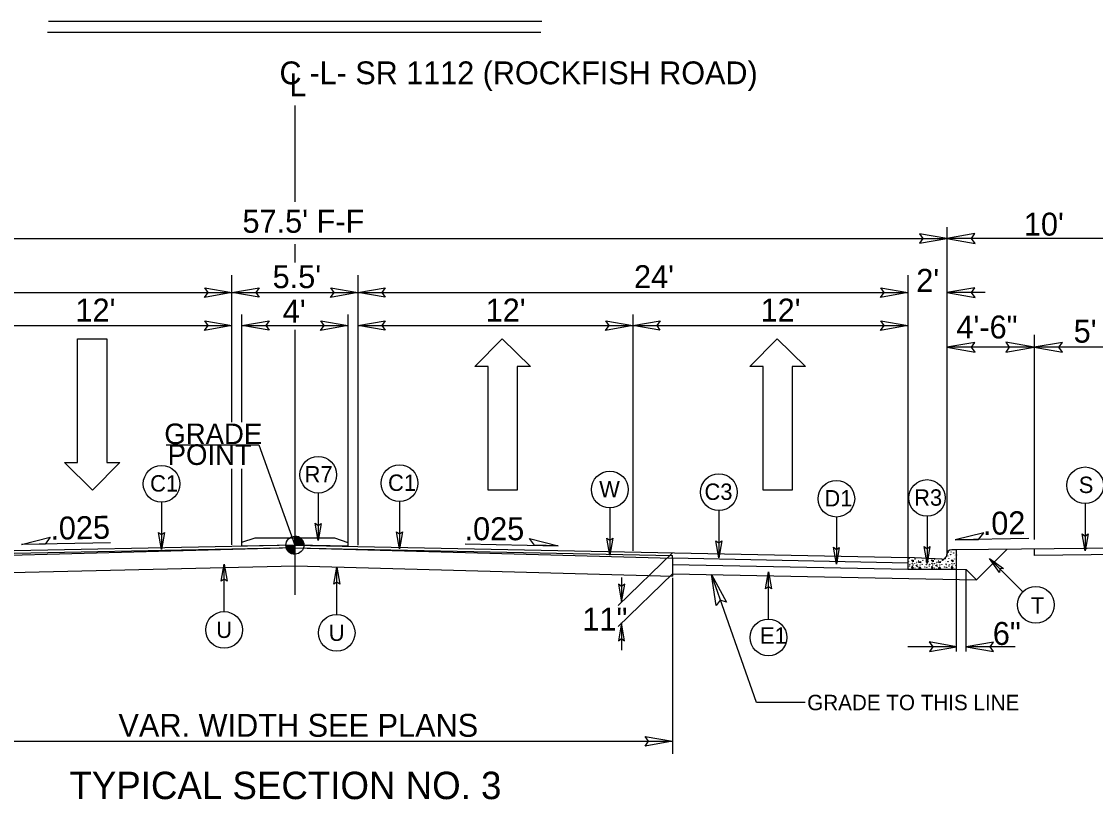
# Model space of a CAD drawing. Extents: x 958711 to 962106, y 831169 to 840840.
# Drawn here: x 959401.6 to 959766.7, y 839066 to 839330.6 of the extents above; entities that cross this region are included whole.
import ezdxf

# ---------------------------------------------------------------- set-up
doc = ezdxf.new("R2010")
doc.units = 0
for name, color, linetype in [('Default', 7, 'Continuous'), ('Old_Level_1', 7, 'Continuous'), ('Old_Level_11', 7, 'Continuous'), ('Old_Level_3', 7, 'Continuous'), ('Prop Dimension Text', 7, 'Continuous'), ('Prop Lane Arrow CELL', 7, 'Continuous'), ('Typical ID Circle CELL', 7, 'Continuous'), ('Typical Terminator CELL', 7, 'Continuous'), ('Typical Text Grade Point CELL', 7, 'Continuous'), ('Typical Text ID Circle CELL', 7, 'Continuous')]:
    doc.layers.add(name, color=color, linetype=linetype)

# ---------------------------------------------------------------- blocks, each defined once
blk = doc.blocks.new('Lane Arrow Through')
at = {"layer": 'Prop Lane Arrow CELL'}
for p, q in [((-3.15, 1.6), (-3.15, 3.1)), ((-3.15, 3.1), (0, 0)), ((-17.15, 1.6), (-3.15, 1.6)), ((-17.15, -1.7), (-17.15, 1.6)), ((0, 0), (-3.15, -3.2)), ((-3.15, -1.7), (-17.15, -1.7)), ((-3.15, -3.2), (-3.15, -1.7))]:
    blk.add_line(p, q, dxfattribs=at)

msp = doc.modelspace()

# ---------------------------------------------------------------- linework, layer by layer
at = {"layer": 'Default'}
for p, q in [((959494.54, 839301.98), (959494.54, 839269.26)), ((959494.54, 839254.77), (959494.54, 839248.63)), ((959494.54, 839225.66), (959494.54, 839135.57))]:
    msp.add_line(p, q, dxfattribs=at)
at = {"layer": 'Old_Level_1'}
for p, q in [((959578.45, 839330.55), (959410.76, 839330.55)), ((959578.17, 839326.75), (959410.48, 839326.75)), ((959716.13, 839260.6), (959716.13, 839149.02)), ((959272.95, 839256.74), (959716.13, 839256.74)), ((959782.17, 839256.74), (959716.13, 839256.74)), ((959473.12, 839194.3), (959473.12, 839244.28)), ((959515.96, 839244.28), (959515.96, 839152.51)), ((959702.92, 839244.28), (959702.92, 839148.31)), ((959702.92, 839244.28), (959702.92, 839148.81)), ((959286.16, 839238.36), (959473.12, 839238.36)), ((959422.48, 839238.36), (959515.96, 839238.36)), ((959515.96, 839238.36), (959702.92, 839238.36)), ((959729.19, 839238.36), (959716.13, 839238.36)), ((959476.53, 839194.3), (959476.53, 839230.87)), ((959512.54, 839230.87), (959512.54, 839153.43)), ((959609.44, 839230.87), (959609.44, 839150.58)), ((959379.64, 839227.12), (959473.12, 839227.12)), ((959476.53, 839227.12), (959512.54, 839227.12)), ((959515.96, 839227.12), (959609.44, 839227.12)), ((959609.44, 839227.12), (959702.92, 839227.12)), ((959745.85, 839223.95), (959745.85, 839154.38)), ((959745.85, 839219.78), (959716.13, 839219.78)), ((959778.87, 839219.78), (959745.85, 839219.78)), ((959473.12, 839152.53), (959473.12, 839178.4)), ((959476.53, 839153.58), (959476.53, 839178.4)), ((959431.82, 839153.31), (959401.61, 839152.7)), ((959494.54, 839152.45), (959494.54, 839155.52)), ((959744.11, 839154.73), (959719, 839154.23)), ((959473.12, 839152.01), (959286.16, 839148.23)), ((959494.54, 839151.58), (959363.95, 839148.03)), ((959473.12, 839151.15), (959363.95, 839148.94)), ((959494.54, 839152.45), (959473.12, 839152.01)), ((959494.56, 839151.58), (959473.12, 839151.15)), ((959491.48, 839152.45), (959494.54, 839152.45)), ((959494.52, 839151.58), (959515.96, 839151.15)), ((959494.54, 839152.45), (959515.96, 839152.01)), ((959497.6, 839152.45), (959494.54, 839152.45)), ((959494.54, 839149.4), (959494.54, 839152.45)), ((959494.54, 839152.45), (959494.54, 839149.4)), ((959515.96, 839152.01), (959702.92, 839148.23)), ((959515.96, 839151.15), (959622.89, 839148.99)), ((959552.4, 839152.9), (959584, 839152.26)), ((959622.89, 839149.85), (959604.42, 839131.92)), ((959782.17, 839151.52), (959719.21, 839150.89)), ((959726.3, 839140.68), (959736.69, 839151.06)), ((959745.85, 839151.15), (959745.85, 839148.97)), ((959622.89, 839148.09), (959622.89, 839148.99)), ((959622.89, 839148.13), (959702.92, 839146.51)), ((959622.89, 839148.09), (959622.89, 839141.9)), ((959622.89, 839145.87), (959702.92, 839144.25)), ((959778.87, 839149.3), (959745.85, 839148.97)), ((959622.89, 839142.77), (959604.42, 839124.84)), ((959622.89, 839142.77), (959726.3, 839140.68)), ((959651.42, 839098.92), (959636.12, 839142.5)), ((959719.5, 839144.25), (959722.8, 839144.19)), ((959719.5, 839116.35), (959719.5, 839144.25)), ((959722.8, 839144.19), (959726.3, 839140.68)), ((959722.8, 839116.35), (959722.8, 839144.19)), ((959605.63, 839141.46), (959605.63, 839133.1)), ((959622.89, 839141.39), (959622.89, 839081.49)), ((959605.59, 839126.02), (959605.59, 839116.8)), ((959719.5, 839117.94), (959702.9, 839117.94)), ((959739.4, 839117.94), (959722.8, 839117.94)), ((959668.04, 839098.92), (959651.42, 839098.92)), ((959363.95, 839085.77), (959622.89, 839085.77))]:
    msp.add_line(p, q, dxfattribs=at)
for points in [[(959494.58, 839155.52), (959494.58, 839155.52), (959494.58, 839152.45)], [(959494.63, 839155.52), (959494.63, 839152.45)], [(959494.69, 839155.51), (959494.69, 839152.45)], [(959494.76, 839155.5), (959494.76, 839152.45)], [(959494.82, 839155.5), (959494.82, 839152.45)], [(959494.88, 839155.5), (959494.88, 839152.45)], [(959494.94, 839155.49), (959494.94, 839152.45)], [(959495, 839155.49), (959495, 839152.45)], [(959495.06, 839155.46), (959495.06, 839152.45)], [(959495.12, 839155.46), (959495.12, 839152.45)], [(959495.19, 839155.45), (959495.19, 839152.45)], [(959495.25, 839155.43), (959495.25, 839152.45)], [(959495.31, 839155.41), (959495.31, 839152.45)], [(959495.37, 839155.39), (959495.37, 839152.45)], [(959495.44, 839155.38), (959495.44, 839152.45)], [(959495.49, 839155.36), (959495.49, 839152.45)], [(959495.56, 839155.34), (959495.55, 839152.45)], [(959495.61, 839155.32), (959495.61, 839152.45)], [(959495.67, 839155.3), (959495.67, 839152.45)], [(959495.74, 839155.27), (959495.74, 839152.45)], [(959495.8, 839155.25), (959495.8, 839152.45)], [(959495.86, 839155.21), (959495.86, 839152.45)], [(959495.91, 839155.19), (959495.91, 839152.45)], [(959495.97, 839155.17), (959495.97, 839152.45)], [(959496.04, 839155.13), (959496.04, 839152.45)], [(959496.1, 839155.09), (959496.1, 839152.45)], [(959496.16, 839155.05), (959496.16, 839152.45)], [(959496.23, 839155.01), (959496.23, 839152.45)], [(959496.29, 839154.96), (959496.29, 839152.45)], [(959496.34, 839154.93), (959496.34, 839152.45)], [(959496.41, 839154.88), (959496.41, 839152.45)], [(959496.47, 839154.83), (959496.47, 839152.45)], [(959496.53, 839154.79), (959496.53, 839152.45)], [(959496.59, 839154.73), (959496.59, 839152.45)], [(959496.65, 839154.67), (959496.65, 839152.45)], [(959496.72, 839154.6), (959496.72, 839152.45)], [(959496.77, 839154.54), (959496.77, 839152.45)], [(959496.83, 839154.48), (959496.83, 839152.45)], [(959496.89, 839154.41), (959496.89, 839152.45)], [(959496.95, 839154.32), (959496.95, 839152.45)], [(959497.02, 839154.25), (959497.02, 839152.45)], [(959497.08, 839154.16), (959497.08, 839152.45)], [(959497.14, 839154.07), (959497.14, 839152.45)], [(959497.2, 839153.97), (959497.2, 839152.45)], [(959497.26, 839153.86), (959497.26, 839152.45)], [(959497.32, 839153.72), (959497.32, 839152.45)], [(959497.39, 839153.57), (959497.39, 839152.45)], [(959497.45, 839153.41), (959497.45, 839152.45)], [(959497.51, 839153.2), (959497.51, 839152.45)], [(959491.5, 839152.45), (959491.5, 839152.13)], [(959491.56, 839152.45), (959491.56, 839151.76)], [(959491.62, 839152.45), (959491.62, 839151.54)], [(959491.68, 839152.45), (959491.68, 839151.36)], [(959491.75, 839152.45), (959491.75, 839151.22)], [(959491.81, 839152.45), (959491.81, 839151.09)], [(959491.87, 839152.45), (959491.87, 839150.97)], [(959491.93, 839152.45), (959491.93, 839150.86)], [(959492, 839152.45), (959492, 839150.78)], [(959492.06, 839152.45), (959492.06, 839150.69)], [(959492.12, 839152.45), (959492.12, 839150.59)], [(959492.18, 839152.45), (959492.18, 839150.53)], [(959492.24, 839152.45), (959492.24, 839150.46)], [(959492.29, 839152.45), (959492.29, 839150.38)], [(959492.35, 839152.45), (959492.35, 839150.31)], [(959492.42, 839152.45), (959492.42, 839150.26)], [(959492.48, 839152.45), (959492.48, 839150.21)], [(959492.54, 839152.45), (959492.54, 839150.15)], [(959492.6, 839152.45), (959492.6, 839150.1)], [(959492.67, 839152.45), (959492.67, 839150.04)], [(959492.72, 839152.45), (959492.72, 839150)], [(959492.79, 839152.45), (959492.79, 839149.96)], [(959492.85, 839152.45), (959492.85, 839149.92)], [(959492.91, 839152.45), (959492.91, 839149.87)], [(959492.98, 839152.45), (959492.98, 839149.83)], [(959493.04, 839152.45), (959493.04, 839149.79)], [(959493.1, 839152.45), (959493.1, 839149.76)], [(959493.15, 839152.45), (959493.15, 839149.74)], [(959493.21, 839152.45), (959493.21, 839149.71)], [(959493.28, 839152.45), (959493.28, 839149.67)], [(959493.34, 839152.45), (959493.34, 839149.65)], [(959493.4, 839152.45), (959493.4, 839149.61)], [(959493.46, 839152.45), (959493.46, 839149.6)], [(959493.52, 839152.45), (959493.52, 839149.58)], [(959493.58, 839152.45), (959493.58, 839149.55)], [(959493.64, 839152.45), (959493.64, 839149.54)], [(959493.7, 839152.45), (959493.7, 839149.52)], [(959493.76, 839152.45), (959493.76, 839149.5)], [(959493.83, 839152.45), (959493.83, 839149.49)], [(959493.89, 839152.45), (959493.89, 839149.47)], [(959493.95, 839152.45), (959493.95, 839149.45)], [(959494.01, 839152.45), (959494.01, 839149.45)], [(959494.07, 839152.45), (959494.07, 839149.44)], [(959494.13, 839152.45), (959494.13, 839149.42)], [(959494.2, 839152.45), (959494.2, 839149.42)], [(959494.26, 839152.45), (959494.26, 839149.42)], [(959494.32, 839152.45), (959494.32, 839149.4)], [(959494.38, 839152.45), (959494.38, 839149.4)], [(959494.43, 839152.45), (959494.43, 839149.4)], [(959494.49, 839152.45), (959494.49, 839149.4), (959494.49, 839149.4)], [(959494.54, 839151.58), (959622.89, 839148.09)], [(959497.57, 839152.9), (959497.57, 839152.45)], [(959363.95, 839142.42), (959494.7, 839145.4)], [(959494.7, 839145.4), (959622.89, 839141.9)]]:
    msp.add_lwpolyline(points, dxfattribs=at)
msp.add_circle((959494.54, 839152.46), 3.06, dxfattribs=at)
for start, end in [(359.9905, 89.9905), (179.9905, 269.9905)]:
    msp.add_arc((959494.54, 839152.46), 3.06, start, end, dxfattribs=at)
at = {"layer": 'Old_Level_11'}
for p, q in [((959401.61, 839152.7), (959411.36, 839155.13)), ((959411.36, 839155.13), (959409.63, 839152.86)), ((959576, 839152.42), (959574.27, 839154.68)), ((959574.27, 839154.68), (959584, 839152.26)), ((959728.73, 839156.64), (959719, 839154.23)), ((959719, 839154.23), (959727, 839154.39)), ((959727, 839154.39), (959728.73, 839156.64)), ((959409.63, 839152.86), (959401.61, 839152.7)), ((959584, 839152.26), (959576, 839152.42))]:
    msp.add_line(p, q, dxfattribs=at)
for points in [[(959725.74, 839258.4), (959716.13, 839256.74), (959725.8, 839255.02), (959724.57, 839256.74)], [(959725.74, 839240.02), (959716.13, 839238.36), (959725.8, 839236.65), (959724.57, 839238.36)], [(959725.74, 839221.43), (959716.13, 839219.78), (959725.8, 839218.06), (959724.57, 839219.78)], [(959736.24, 839218.12), (959745.85, 839219.78), (959736.19, 839221.49), (959737.41, 839219.78)], [(959755.46, 839221.43), (959745.85, 839219.78), (959755.52, 839218.06), (959754.29, 839219.78)], [(959637.81, 839131.91), (959636.12, 839142.5), (959641.33, 839133.05), (959639.12, 839133.73)]]:
    msp.add_lwpolyline(points, close=True, dxfattribs=at)
at = {"layer": 'Old_Level_3'}
for p, q in [((959476.53, 839153.43), (959481.06, 839154.97)), ((959476.54, 839152.08), (959476.53, 839153.43)), ((959481.06, 839154.97), (959508.03, 839154.93)), ((959508.03, 839154.93), (959512.54, 839153.38)), ((959512.54, 839153.38), (959512.54, 839152.08)), ((959494.54, 839152.45), (959476.54, 839152.08)), ((959512.54, 839152.08), (959494.54, 839152.45)), ((959719.21, 839150.89), (959717.83, 839150.89)), ((959719.5, 839147.57), (959719.5, 839150.6)), ((959714.46, 839147.66), (959702.92, 839148.23)), ((959702.92, 839148.23), (959702.92, 839144.25)), ((959704.18, 839147.31), (959704.76, 839147.34)), ((959704.76, 839146.76), (959704.18, 839147.31)), ((959704.76, 839147.34), (959704.76, 839146.76)), ((959706.44, 839146.7), (959707.28, 839146.93)), ((959707.18, 839146.44), (959706.44, 839146.7)), ((959707.28, 839146.93), (959707.18, 839146.44)), ((959710.91, 839147.31), (959711.49, 839147.34)), ((959711.49, 839146.76), (959710.91, 839147.31)), ((959711.49, 839147.34), (959711.49, 839146.76)), ((959713.17, 839146.7), (959714, 839146.93)), ((959713.91, 839146.44), (959713.17, 839146.7)), ((959714, 839146.93), (959713.91, 839146.44)), ((959714.46, 839147.66), (959714.46, 839147.66)), ((959716.16, 839148.69), (959716.01, 839148.73)), ((959716.05, 839148.84), (959716.16, 839148.69)), ((959717.64, 839147.31), (959718.22, 839147.34)), ((959718.22, 839146.76), (959717.64, 839147.31)), ((959718.22, 839147.34), (959718.22, 839146.76)), ((959719.5, 839144.25), (959719.5, 839147.57)), ((959702.92, 839144.25), (959719.5, 839144.25)), ((959704.39, 839145.29), (959704.21, 839144.67)), ((959704.21, 839144.67), (959704.85, 839144.63)), ((959704.85, 839144.63), (959704.39, 839145.29)), ((959707.12, 839144.97), (959706.56, 839144.58)), ((959706.56, 839144.58), (959707.46, 839144.37)), ((959707.46, 839144.37), (959707.12, 839144.97)), ((959711.12, 839145.29), (959710.94, 839144.67)), ((959710.94, 839144.67), (959711.58, 839144.63)), ((959711.58, 839144.63), (959711.12, 839145.29)), ((959713.85, 839144.97), (959713.29, 839144.58)), ((959713.29, 839144.58), (959714.19, 839144.37)), ((959714.19, 839144.37), (959713.85, 839144.97)), ((959717.84, 839145.29), (959717.67, 839144.67)), ((959717.67, 839144.67), (959718.31, 839144.63)), ((959718.31, 839144.63), (959717.84, 839145.29))]:
    msp.add_line(p, q, dxfattribs=at)
msp.add_lwpolyline([(959476.54, 839152.08), (959476.53, 839153.43), (959481.06, 839154.97), (959508.03, 839154.93), (959512.54, 839153.38), (959512.54, 839152.08), (959494.54, 839152.45)], close=True, dxfattribs=at)
for centre in [(959716.56, 839150.05), (959717.66, 839150.17), (959718.52, 839149.8), (959703.13, 839146.85), (959703.41, 839147.95), (959703.62, 839145.92), (959704.42, 839146.26), (959705.19, 839146.17), (959705.34, 839147.77), (959705.89, 839146.57), (959706.6, 839147.15), (959707.77, 839145.95), (959708.04, 839147.31), (959709.12, 839146.91), (959709.15, 839146.11), (959709.24, 839145.84), (959709.86, 839146.85), (959710.35, 839145.92), (959711.15, 839146.26), (959711.92, 839146.17), (959712.62, 839146.57), (959713.33, 839147.15), (959714.49, 839145.95), (959714.77, 839147.31), (959715.76, 839147.92), (959715.85, 839146.91), (959715.88, 839146.11), (959715.97, 839145.84), (959716.52, 839148.75), (959716.59, 839146.85), (959716.86, 839147.95), (959717.08, 839145.92), (959717.51, 839149.25), (959717.88, 839146.26), (959718.65, 839146.17), (959718.68, 839149.06), (959718.8, 839147.77), (959719.35, 839146.57), (959719.44, 839149.15), (959703.47, 839145.38), (959704.67, 839145.71), (959705.34, 839144.64), (959705.78, 839145.5), (959705.86, 839144.39), (959706.07, 839145.68), (959706.17, 839145.16), (959707.12, 839145.68), (959708.72, 839145.07), (959709.4, 839144.91), (959710.2, 839145.38), (959711.4, 839145.71), (959712.07, 839144.64), (959712.5, 839145.5), (959712.59, 839144.39), (959712.8, 839145.68), (959712.89, 839145.16), (959713.85, 839145.68), (959715.45, 839145.07), (959716.12, 839144.91), (959716.92, 839145.38), (959718.12, 839145.71), (959718.8, 839144.64), (959719.23, 839145.5), (959719.32, 839144.39)]:
    msp.add_circle(centre, 0.0432, dxfattribs=at)
for centre, radius, start, end in [((959717.84, 839149.23), 1.66, 90, 178.9266), ((959719.21, 839150.6), 0.287, 0, 90), ((959719.32, 839150.81), 0.0432, 169.6531, 280.3469), ((959709.03, 839147.92), 0.0432, 164.1199, 10.1626), ((959712.07, 839147.77), 0.0432, 162.062, 12.2205), ((959714.54, 839149.29), 1.64, 267.1376, 358.9266), ((959719.53, 839145.68), 0.0432, 150.4173, 209.5827)]:
    msp.add_arc(centre, radius, start, end, dxfattribs=at)
at = {"layer": 'Typical ID Circle CELL'}
for p, q in [((959502.47, 839170.18), (959502.47, 839154.1)), ((959449.21, 839167.1), (959449.21, 839151.01)), ((959530.11, 839167.33), (959530.11, 839151.24)), ((959601.61, 839165.15), (959601.61, 839149.07)), ((959638.68, 839164.27), (959638.68, 839148.18)), ((959763.2, 839166.6), (959763.2, 839150.51)), ((959678.63, 839162.03), (959678.63, 839145.95)), ((959709.44, 839162.29), (959709.44, 839146.2)), ((959470.48, 839129.88), (959470.48, 839145.96)), ((959742.05, 839136.58), (959730.67, 839147.96)), ((959508.75, 839128.87), (959508.75, 839144.96)), ((959655.54, 839127.31), (959655.54, 839143.4))]:
    msp.add_line(p, q, dxfattribs=at)
for centre in [(959502.47, 839176.41), (959449.21, 839173.32), (959530.11, 839173.55), (959763.2, 839172.82), (959601.61, 839171.38), (959638.68, 839170.49), (959678.63, 839168.26), (959709.44, 839168.51), (959746.45, 839132.18), (959470.48, 839123.65), (959508.75, 839122.65), (959655.54, 839121.08)]:
    msp.add_circle(centre, 6.23, dxfattribs=at)
at = {"layer": 'Typical Terminator CELL'}
for points in [[(959706.91, 839255.15), (959716.13, 839256.74), (959706.86, 839258.38), (959708.03, 839256.74)], [(959463.89, 839239.95), (959473.12, 839238.36), (959463.84, 839236.72), (959465.02, 839238.36)], [(959482.34, 839236.78), (959473.12, 839238.36), (959482.39, 839240), (959481.21, 839238.36)], [(959506.74, 839239.95), (959515.96, 839238.36), (959506.69, 839236.72), (959507.87, 839238.36)], [(959525.18, 839236.78), (959515.96, 839238.36), (959525.24, 839240), (959524.06, 839238.36)], [(959693.7, 839239.95), (959702.92, 839238.36), (959693.65, 839236.72), (959694.83, 839238.36)], [(959463.89, 839228.71), (959473.12, 839227.12), (959463.84, 839225.48), (959465.02, 839227.12)], [(959485.76, 839225.53), (959476.53, 839227.12), (959485.81, 839228.76), (959484.63, 839227.12)], [(959503.32, 839228.71), (959512.54, 839227.12), (959503.27, 839225.48), (959504.44, 839227.12)], [(959525.18, 839225.53), (959515.96, 839227.12), (959525.24, 839228.76), (959524.06, 839227.12)], [(959600.22, 839228.71), (959609.44, 839227.12), (959600.17, 839225.48), (959601.35, 839227.12)], [(959618.66, 839225.53), (959609.44, 839227.12), (959618.72, 839228.76), (959617.54, 839227.12)], [(959693.7, 839228.71), (959702.92, 839227.12), (959693.65, 839225.48), (959694.83, 839227.12)], [(959450.21, 839156.77), (959449.21, 839151.01), (959448.19, 839156.81), (959449.21, 839156.07)], [(959503.46, 839159.86), (959502.47, 839154.1), (959501.45, 839159.89), (959502.47, 839159.16)], [(959531.1, 839157), (959530.11, 839151.24), (959529.08, 839157.04), (959530.11, 839156.3)], [(959602.6, 839154.83), (959601.61, 839149.07), (959600.58, 839154.86), (959601.61, 839154.13)], [(959639.68, 839153.95), (959638.68, 839148.18), (959637.66, 839153.98), (959638.68, 839153.24)], [(959764.19, 839156.27), (959763.2, 839150.51), (959762.18, 839156.3), (959763.2, 839155.57)], [(959679.62, 839151.71), (959678.63, 839145.95), (959677.61, 839151.74), (959678.63, 839151.01)], [(959710.44, 839151.96), (959709.44, 839146.2), (959708.42, 839152), (959709.44, 839151.26)], [(959469.49, 839140.2), (959470.48, 839145.96), (959471.5, 839140.17), (959470.48, 839140.9)], [(959734.05, 839143.18), (959730.67, 839147.96), (959735.5, 839144.58), (959734.25, 839144.38)], [(959507.76, 839139.2), (959508.75, 839144.96), (959509.77, 839139.16), (959508.75, 839139.9)], [(959654.55, 839137.63), (959655.54, 839143.4), (959656.57, 839137.6), (959655.54, 839138.34)], [(959604.59, 839139.17), (959605.63, 839133.1), (959606.71, 839139.2), (959605.63, 839138.42)], [(959606.64, 839119.95), (959605.59, 839126.02), (959604.51, 839119.92), (959605.59, 839120.69)], [(959710.27, 839116.35), (959719.5, 839117.94), (959710.22, 839119.58), (959711.4, 839117.94)], [(959732.02, 839119.53), (959722.8, 839117.94), (959732.07, 839116.3), (959730.89, 839117.94)], [(959613.67, 839087.39), (959622.89, 839085.8), (959613.62, 839084.16), (959614.8, 839085.8)]]:
    msp.add_lwpolyline(points, close=True, dxfattribs=at)
at = {"layer": 'Typical Text Grade Point CELL'}
for p, q in [((959450.72, 839186.57), (959482.24, 839186.57)), ((959482.24, 839186.57), (959494.54, 839152.45))]:
    msp.add_line(p, q, dxfattribs=at)

# ---------------------------------------------------------------- block references
at = {"layer": 'Old_Level_1', "xscale": 3, "yscale": 3}
for p, rotation in [((959425.77, 839171.15), -90.00000000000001), ((959565.03, 839222.62), 90), ((959658.51, 839222.62), 90)]:
    msp.add_blockref('Lane Arrow Through', p, dxfattribs=dict(at, rotation=rotation))

# ---------------------------------------------------------------- texts
at = {"layer": 'Old_Level_1'}
for s, height, p in [('GRADE TO THIS LINE', 5.2473, (959668.71, 839096.33)), ('TYPICAL SECTION NO. 3', 9.3239, (959417.88, 839066.1))]:
    msp.add_text(s, height=height, dxfattribs=at).set_placement(p)
at = {"layer": 'Old_Level_11'}
for s, height, p in [('GRADE', 7, (959450.15, 839186.82)), ('POINT', 7, (959451.28, 839179.75)), ('11"', 7.801, (959592.28, 839123.4))]:
    msp.add_text(s, height=height, dxfattribs=at).set_placement(p)
at = {"layer": 'Old_Level_3'}
for s, p in [("10'", (959742.37, 839257.73)), ("2'", (959705.79, 839238.61)), ('4\'-6"', (959719.44, 839222.75)), ("5'", (959759.3, 839221.34))]:
    msp.add_text(s, height=7.801, dxfattribs=at).set_placement(p)
at = {"layer": 'Prop Dimension Text'}
for s, height, rotation, p in [('-L- SR 1112 (ROCKFISH ROAD)', 7.7675, 0, (959499.5, 839309.2)), ('C', 7.77, 0, (959489.3, 839309.19)), ('L', 7.77, 0, (959492.69, 839305.1)), ("57.5' F-F", 7.801, 0, (959476.72, 839258.7)), ("5.5'", 7.801, 0, (959486.96, 839239.87)), ("24'", 7.801, 0, (959609.83, 839239.87)), ("12'", 7.801, 0, (959419.94, 839228.5)), ("4'", 7.801, 0, (959490.42, 839228.11)), ("12'", 7.801, 0, (959559.38, 839228.5)), ("12'", 7.801, 0, (959652.86, 839228.5)), ('.02', 7.801, 1.1839, (959728.48, 839155.93)), ('.025', 7.801, 1.1839, (959411.47, 839154.28)), ('.025', 7.801, 360, (959552.21, 839154.14)), ('6"', 7.801, 0, (959731.82, 839118.54)), ('VAR. WIDTH SEE PLANS', 7.8009, 0, (959434.55, 839087.3))]:
    msp.add_text(s, height=height, rotation=rotation, dxfattribs=at).set_placement(p)
at = {"layer": 'Typical Text ID Circle CELL'}
for s, height, p in [('R7', 5.572, (959497.84, 839173.78)), ('C1', 5.572, (959445.3, 839170.69)), ('C1', 5.572, (959526.2, 839170.92)), ('S', 5.57, (959761.03, 839170.19)), ('W', 5.57, (959597.99, 839168.75)), ('C3', 5.572, (959633.79, 839167.86)), ('R3', 5.572, (959705.06, 839165.88)), ('D1', 5.572, (959674.55, 839165.63)), ('T', 5.57, (959744.75, 839129.2)), ('U', 5.57, (959467.78, 839120.91)), ('U', 5.57, (959506.05, 839119.91)), ('E1', 5.572, (959652.66, 839118.95))]:
    msp.add_text(s, height=height, dxfattribs=at).set_placement(p)

doc.saveas('drawing.dxf')
